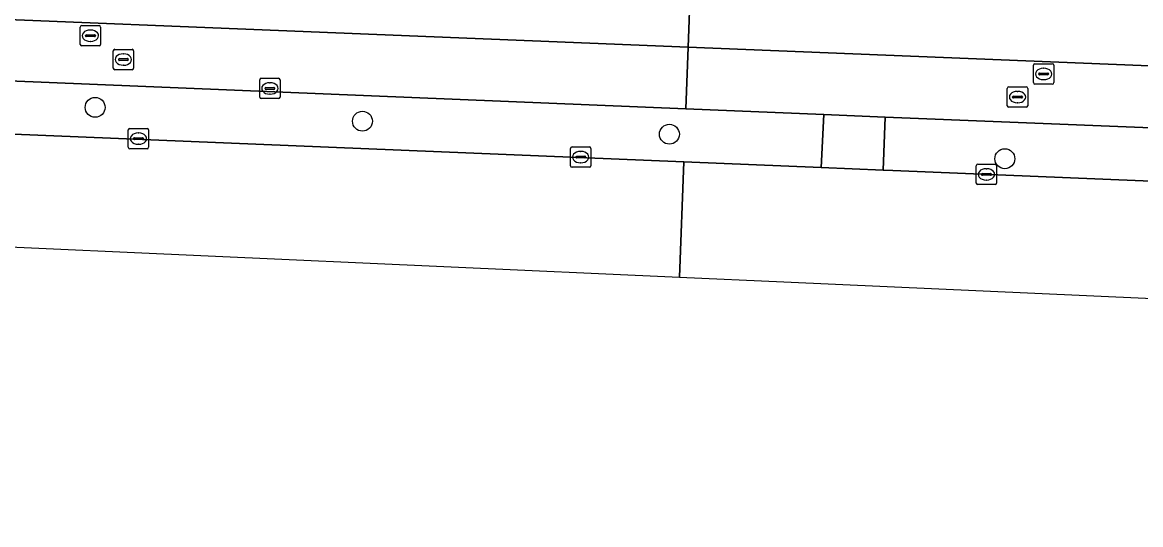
# Model space of a CAD drawing. Extents: x 160732 to 162107, y 387428 to 388479.
# Drawn here: x 161101.5 to 161156.4, y 387460.7 to 387485.4 of the extents above; entities that cross this region are included whole.
import ezdxf

# ---------------------------------------------------------------- set-up
doc = ezdxf.new("R2010")
doc.units = 0
for name, color, linetype in [('IMGEO_Berm_groen', 7, 'Continuous'), ('IMGEO_Boom', 7, 'Continuous'), ('IMGEO_Fietspad_open', 7, 'Continuous'), ('IMGEO_Kolk', 7, 'Continuous'), ('IMGEO_Rijbaan_lokaal_gesloten', 7, 'Continuous'), ('IMGEO_Rioolput', 7, 'Continuous'), ('IMGEO_Voetpad_open', 7, 'Continuous')]:
    doc.layers.add(name, color=color, linetype=linetype)

msp = doc.modelspace()

# ---------------------------------------------------------------- linework, layer by layer
at = {"layer": 'IMGEO_Berm_groen'}
for points in [[(161078.213, 387483.477), (161032.863, 387485.379), (161032.79, 387482.739), (161133.943, 387478.558), (161140.695, 387478.279), (161140.815, 387480.881), (161134.039, 387481.162)], [(161189.147, 387478.934), (161143.838, 387480.758), (161143.738, 387478.153), (161144.21, 387478.133), (161189.028, 387476.281)]]:
    msp.add_lwpolyline(points, close=True, dxfattribs=at)
at = {"layer": 'IMGEO_Boom'}
for centre in [(161105.028, 387481.234), (161118.157, 387480.553), (161133.233, 387479.913), (161149.708, 387478.71)]:
    msp.add_circle(centre, 0.489, dxfattribs=at)
at = {"layer": 'IMGEO_Fietspad_open'}
for points in [[(161134.151, 387484.191), (161079.41, 387486.41), (161032.946, 387488.45), (161000, 387489.783), (160964.882, 387491.216), (160955.896, 387491.483), (160945.905, 387492.112), (160935.793, 387493.329), (160911.562, 387497.191), (160901.233, 387498.754), (160891.554, 387500.319), (160862.38, 387504.81), (160820.517, 387511.401), (160801.558, 387514.26)], [(160798.352, 387511.312), (160803.597, 387510.687), (160818.903, 387508.372), (160856.279, 387502.542), (160869.321, 387500.586), (160886.183, 387497.972), (160900.412, 387495.865), (160904.738, 387495.178), (160920.142, 387492.807), (160935.786, 387490.359), (160945.779, 387489.15), (160955.792, 387488.482), (160967.502, 387488.005), (160970.746, 387487.874), (160988.475, 387487.152), (161000, 387486.685), (161032.863, 387485.379), (161078.213, 387483.477), (161134.039, 387481.162), (161134.151, 387484.191)], [(161134.151, 387484.191), (161134.039, 387481.162), (161140.815, 387480.881), (161143.838, 387480.758), (161189.147, 387478.934), (161190.637, 387478.875), (161214.028, 387477.925), (161216.159, 387477.843), (161247.692, 387476.584), (161249.589, 387476.508), (161253.413, 387476.356), (161256.784, 387476.719), (161261.6, 387477.27), (161272.851, 387478.562), (161293.868, 387477.654), (161295.846, 387477.65), (161297.792, 387477.555), (161319.919, 387476.701)], [(161410.914, 387476.063), (161399.721, 387476.544), (161272.966, 387481.59), (161267.154, 387480.933), (161265.078, 387480.699), (161254.129, 387479.306), (161252.802, 387479.356), (161252.434, 387479.398), (161246.605, 387479.634), (161134.151, 387484.191)]]:
    msp.add_lwpolyline(points, dxfattribs=at)
at = {"layer": 'IMGEO_Kolk'}
for p, q in [((161113.111, 387481.736), (161113.111, 387482.588)), ((161113.186, 387482.662), (161114.038, 387482.662)), ((161113.599, 387482.442), (161113.624, 387482.442)), ((161114.112, 387482.588), (161114.112, 387481.736)), ((161113.37, 387482.156), (161113.37, 387482.168)), ((161113.808, 387482.119), (161113.41, 387482.119)), ((161113.413, 387482.205), (161113.811, 387482.205)), ((161113.622, 387481.882), (161113.597, 387481.882)), ((161113.854, 387482.168), (161113.854, 387482.156)), ((161114.038, 387481.662), (161113.186, 387481.662)), ((161106.731, 387480.198), (161107.583, 387480.198)), ((161106.656, 387479.272), (161106.656, 387480.124)), ((161106.915, 387479.692), (161106.915, 387479.704)), ((161107.353, 387479.655), (161106.955, 387479.655)), ((161106.958, 387479.741), (161107.356, 387479.741)), ((161107.144, 387479.978), (161107.169, 387479.978)), ((161107.399, 387479.704), (161107.399, 387479.692)), ((161107.657, 387480.124), (161107.657, 387479.272)), ((161107.583, 387479.198), (161106.731, 387479.198)), ((161107.167, 387479.418), (161107.142, 387479.418)), ((161128.377, 387478.364), (161128.377, 387479.216)), ((161128.452, 387479.29), (161129.304, 387479.29)), ((161129.378, 387479.216), (161129.378, 387478.364)), ((161128.636, 387478.784), (161128.636, 387478.796)), ((161129.074, 387478.747), (161128.676, 387478.747)), ((161128.679, 387478.833), (161129.077, 387478.833)), ((161128.865, 387479.07), (161128.89, 387479.07)), ((161129.12, 387478.796), (161129.12, 387478.784)), ((161129.304, 387478.29), (161128.452, 387478.29)), ((161128.888, 387478.51), (161128.863, 387478.51)), ((161148.304, 387477.516), (161148.304, 387478.368)), ((161148.379, 387478.442), (161149.231, 387478.442)), ((161148.606, 387477.985), (161149.004, 387477.985)), ((161148.792, 387478.222), (161148.817, 387478.222)), ((161149.305, 387478.368), (161149.305, 387477.516)), ((161149.231, 387477.442), (161148.379, 387477.442)), ((161148.563, 387477.936), (161148.563, 387477.948)), ((161149.001, 387477.899), (161148.603, 387477.899)), ((161148.815, 387477.662), (161148.79, 387477.662)), ((161149.047, 387477.948), (161149.047, 387477.936))]:
    msp.add_line(p, q, dxfattribs=at)
for points in [[(161113.111, 387481.736), (161113.111, 387482.588)], [(161113.186, 387482.662), (161114.038, 387482.662)], [(161114.112, 387482.588), (161114.112, 387481.736)], [(161114.038, 387481.662), (161113.186, 387481.662)], [(161106.731, 387480.198), (161107.583, 387480.198)], [(161106.656, 387479.272), (161106.656, 387480.124)], [(161107.657, 387480.124), (161107.657, 387479.272)], [(161107.583, 387479.198), (161106.731, 387479.198)], [(161128.377, 387478.364), (161128.377, 387479.216)], [(161128.452, 387479.29), (161129.304, 387479.29)], [(161129.378, 387479.216), (161129.378, 387478.364)], [(161129.304, 387478.29), (161128.452, 387478.29)], [(161148.304, 387477.516), (161148.304, 387478.368)], [(161148.379, 387478.442), (161149.231, 387478.442)], [(161149.305, 387478.368), (161149.305, 387477.516)], [(161149.231, 387477.442), (161148.379, 387477.442)]]:
    msp.add_lwpolyline(points, dxfattribs=at)
for centre, radius, start, end in [((161113.188, 387482.586), 0.0765, 91.552, 178.448), ((161113.188, 387482.586), 0.0765, 91.552, 178.448), ((161114.036, 387482.586), 0.0765, 1.552, 88.448), ((161114.036, 387482.586), 0.0765, 1.552, 88.448), ((161113.41, 387482.165), 0.0403, 85.8775, 175.7526), ((161113.407, 387482.155), 0.0366, 178.938, 274.7102), ((161113.811, 387482.162), 0.043, 264.8664, 352.4533), ((161113.815, 387482.167), 0.0386, 1.7309, 96.639), ((161113.188, 387481.738), 0.0765, 181.552, 268.448), ((161113.188, 387481.738), 0.0765, 181.552, 268.448), ((161114.036, 387481.738), 0.0765, 271.552, 358.448), ((161114.036, 387481.738), 0.0765, 271.552, 358.448), ((161106.733, 387480.122), 0.0765, 91.552, 178.448), ((161106.733, 387480.122), 0.0765, 91.552, 178.448), ((161107.581, 387480.122), 0.0765, 1.552, 88.448), ((161107.581, 387480.122), 0.0765, 1.552, 88.448), ((161106.955, 387479.701), 0.0403, 85.8775, 175.7526), ((161106.952, 387479.691), 0.0366, 178.938, 274.7102), ((161107.356, 387479.698), 0.043, 264.8664, 352.4533), ((161107.36, 387479.703), 0.0386, 1.7309, 96.639), ((161106.733, 387479.274), 0.0765, 181.552, 268.448), ((161106.733, 387479.274), 0.0765, 181.552, 268.448), ((161107.581, 387479.274), 0.0765, 271.552, 358.448), ((161107.581, 387479.274), 0.0765, 271.552, 358.448), ((161128.454, 387479.214), 0.0765, 91.552, 178.448), ((161128.454, 387479.214), 0.0765, 91.552, 178.448), ((161129.302, 387479.214), 0.0765, 1.552, 88.448), ((161129.302, 387479.214), 0.0765, 1.552, 88.448), ((161128.676, 387478.793), 0.0403, 85.8775, 175.7526), ((161128.673, 387478.783), 0.0366, 178.938, 274.7102), ((161129.077, 387478.79), 0.043, 264.8664, 352.4533), ((161129.081, 387478.795), 0.0386, 1.7309, 96.639), ((161128.454, 387478.366), 0.0765, 181.552, 268.448), ((161128.454, 387478.366), 0.0765, 181.552, 268.448), ((161129.302, 387478.366), 0.0765, 271.552, 358.448), ((161129.302, 387478.366), 0.0765, 271.552, 358.448), ((161148.381, 387478.366), 0.0765, 91.552, 178.448), ((161148.381, 387478.366), 0.0765, 91.552, 178.448), ((161148.603, 387477.945), 0.0403, 85.8775, 175.7526), ((161149.008, 387477.947), 0.0386, 1.7309, 96.639), ((161149.229, 387478.366), 0.0765, 1.552, 88.448), ((161149.229, 387478.366), 0.0765, 1.552, 88.448), ((161148.381, 387477.518), 0.0765, 181.552, 268.448), ((161148.381, 387477.518), 0.0765, 181.552, 268.448), ((161148.6, 387477.935), 0.0366, 178.938, 274.7102), ((161149.004, 387477.942), 0.043, 264.8664, 352.4533), ((161149.229, 387477.518), 0.0765, 271.552, 358.448), ((161149.229, 387477.518), 0.0765, 271.552, 358.448)]:
    msp.add_arc(centre, radius, start, end, dxfattribs=at)
for centre, major_axis, ratio, start_param, end_param in [((161113.598, 387482.162), (-0.387, 0.002), 0.722429, 4.712389, 7.853982), ((161113.623, 387482.162), (-0.39, 0.002), 0.717154, 1.570796, 4.712389), ((161107.143, 387479.698), (-0.387, 0.002), 0.722429, 4.712389, 7.853982), ((161107.168, 387479.698), (-0.39, 0.002), 0.717154, 1.570796, 4.712389), ((161128.864, 387478.79), (-0.387, 0.002), 0.722429, 4.712389, 7.853982), ((161128.889, 387478.79), (-0.39, 0.002), 0.717154, 1.570796, 4.712389), ((161148.791, 387477.942), (-0.387, 0.002), 0.722429, 4.712389, 7.853982), ((161148.816, 387477.942), (-0.39, 0.002), 0.717154, 1.570796, 4.712389)]:
    msp.add_ellipse(centre, major_axis=major_axis, ratio=ratio, start_param=start_param, end_param=end_param, dxfattribs=at)
at = {"layer": 'IMGEO_Rijbaan_lokaal_gesloten'}
for points in [[(160785.826, 387494.63), (160785.999, 387485.459), (161070.727, 387475.689), (161075.845, 387475.513), (161133.733, 387472.894), (161133.943, 387478.558), (161032.79, 387482.739), (161000, 387484.094), (160970.623, 387485.111), (160967.389, 387485.255), (160931.04, 387486.905), (160885.08, 387488.902), (160838.998, 387490.678), (160828.034, 387490.964), (160819.656, 387491.664), (160814.456, 387492.174), (160811.057, 387492.644), (160803.557, 387493.68), (160785.826, 387494.63)], [(161356.098, 387469.302), (161301.318, 387471.422), (161269.371, 387472.882), (161263.484, 387473.151), (161254.439, 387473.562), (161249.477, 387473.782), (161247.58, 387473.86), (161216.043, 387475.164), (161213.915, 387475.253), (161190.553, 387476.218), (161189.028, 387476.281), (161144.21, 387478.133), (161143.738, 387478.153), (161140.695, 387478.279), (161133.943, 387478.558), (161133.733, 387472.894), (161138.855, 387472.662), (161153.715, 387471.989), (161256.203, 387467.351), (161294.046, 387465.639), (161405.951, 387460.736)]]:
    msp.add_lwpolyline(points, dxfattribs=at)
at = {"layer": 'IMGEO_Rioolput'}
for p, q in [((161104.297, 387484.328), (161104.297, 387485.18)), ((161104.372, 387485.254), (161105.224, 387485.254)), ((161105.298, 387485.18), (161105.298, 387484.328)), ((161104.556, 387484.748), (161104.556, 387484.76)), ((161104.994, 387484.711), (161104.596, 387484.711)), ((161104.599, 387484.797), (161104.997, 387484.797)), ((161104.785, 387485.034), (161104.81, 387485.034)), ((161105.04, 387484.76), (161105.04, 387484.748)), ((161105.224, 387484.254), (161104.372, 387484.254)), ((161104.808, 387484.474), (161104.783, 387484.474)), ((161105.992, 387484.084), (161106.844, 387484.084)), ((161105.917, 387483.158), (161105.917, 387484.01)), ((161106.176, 387483.578), (161106.176, 387483.59)), ((161106.614, 387483.541), (161106.216, 387483.541)), ((161106.219, 387483.627), (161106.617, 387483.627)), ((161106.405, 387483.864), (161106.43, 387483.864)), ((161106.66, 387483.59), (161106.66, 387483.578)), ((161106.918, 387484.01), (161106.918, 387483.158)), ((161106.844, 387483.084), (161105.992, 387483.084)), ((161106.428, 387483.304), (161106.403, 387483.304)), ((161151.112, 387482.448), (161151.112, 387483.3)), ((161151.187, 387483.374), (161152.039, 387483.374)), ((161151.6, 387483.154), (161151.625, 387483.154)), ((161152.113, 387483.3), (161152.113, 387482.448)), ((161152.039, 387482.374), (161151.187, 387482.374)), ((161151.371, 387482.868), (161151.371, 387482.88)), ((161151.809, 387482.831), (161151.411, 387482.831)), ((161151.414, 387482.917), (161151.812, 387482.917)), ((161151.623, 387482.594), (161151.598, 387482.594)), ((161151.855, 387482.88), (161151.855, 387482.868)), ((161149.829, 387481.314), (161149.829, 387482.166)), ((161149.904, 387482.24), (161150.756, 387482.24)), ((161150.317, 387482.02), (161150.342, 387482.02)), ((161150.83, 387482.166), (161150.83, 387481.314)), ((161150.088, 387481.734), (161150.088, 387481.746)), ((161150.526, 387481.697), (161150.128, 387481.697)), ((161150.131, 387481.783), (161150.529, 387481.783)), ((161150.34, 387481.46), (161150.315, 387481.46)), ((161150.572, 387481.746), (161150.572, 387481.734)), ((161150.756, 387481.24), (161149.904, 387481.24))]:
    msp.add_line(p, q, dxfattribs=at)
for points in [[(161104.297, 387484.328), (161104.297, 387485.18)], [(161104.372, 387485.254), (161105.224, 387485.254)], [(161105.298, 387485.18), (161105.298, 387484.328)], [(161105.224, 387484.254), (161104.372, 387484.254)], [(161105.992, 387484.084), (161106.844, 387484.084)], [(161105.917, 387483.158), (161105.917, 387484.01)], [(161106.918, 387484.01), (161106.918, 387483.158)], [(161106.844, 387483.084), (161105.992, 387483.084)], [(161151.112, 387482.448), (161151.112, 387483.3)], [(161151.187, 387483.374), (161152.039, 387483.374)], [(161152.113, 387483.3), (161152.113, 387482.448)], [(161152.039, 387482.374), (161151.187, 387482.374)], [(161149.829, 387481.314), (161149.829, 387482.166)], [(161149.904, 387482.24), (161150.756, 387482.24)], [(161150.83, 387482.166), (161150.83, 387481.314)], [(161150.756, 387481.24), (161149.904, 387481.24)]]:
    msp.add_lwpolyline(points, dxfattribs=at)
for centre, radius, start, end in [((161104.374, 387485.178), 0.0765, 91.552, 178.448), ((161104.374, 387485.178), 0.0765, 91.552, 178.448), ((161105.222, 387485.178), 0.0765, 1.552, 88.448), ((161105.222, 387485.178), 0.0765, 1.552, 88.448), ((161104.596, 387484.757), 0.0403, 85.8775, 175.7526), ((161104.593, 387484.747), 0.0366, 178.938, 274.7102), ((161104.997, 387484.754), 0.043, 264.8664, 352.4533), ((161105.001, 387484.759), 0.0386, 1.7309, 96.639), ((161104.374, 387484.33), 0.0765, 181.552, 268.448), ((161104.374, 387484.33), 0.0765, 181.552, 268.448), ((161105.222, 387484.33), 0.0765, 271.552, 358.448), ((161105.222, 387484.33), 0.0765, 271.552, 358.448), ((161105.994, 387484.008), 0.0765, 91.552, 178.448), ((161105.994, 387484.008), 0.0765, 91.552, 178.448), ((161106.842, 387484.008), 0.0765, 1.552, 88.448), ((161106.842, 387484.008), 0.0765, 1.552, 88.448), ((161106.216, 387483.587), 0.0403, 85.8775, 175.7526), ((161106.213, 387483.577), 0.0366, 178.938, 274.7102), ((161106.617, 387483.584), 0.043, 264.8664, 352.4533), ((161106.621, 387483.589), 0.0386, 1.7309, 96.639), ((161105.994, 387483.16), 0.0765, 181.552, 268.448), ((161105.994, 387483.16), 0.0765, 181.552, 268.448), ((161106.842, 387483.16), 0.0765, 271.552, 358.448), ((161106.842, 387483.16), 0.0765, 271.552, 358.448), ((161151.189, 387483.298), 0.0765, 91.552, 178.448), ((161151.189, 387483.298), 0.0765, 91.552, 178.448), ((161152.037, 387483.298), 0.0765, 1.552, 88.448), ((161152.037, 387483.298), 0.0765, 1.552, 88.448), ((161151.189, 387482.45), 0.0765, 181.552, 268.448), ((161151.189, 387482.45), 0.0765, 181.552, 268.448), ((161151.411, 387482.877), 0.0403, 85.8775, 175.7526), ((161151.408, 387482.867), 0.0366, 178.938, 274.7102), ((161151.812, 387482.874), 0.043, 264.8664, 352.4533), ((161151.816, 387482.879), 0.0386, 1.7309, 96.639), ((161152.037, 387482.45), 0.0765, 271.552, 358.448), ((161152.037, 387482.45), 0.0765, 271.552, 358.448), ((161149.906, 387482.164), 0.0765, 91.552, 178.448), ((161149.906, 387482.164), 0.0765, 91.552, 178.448), ((161150.754, 387482.164), 0.0765, 1.552, 88.448), ((161150.754, 387482.164), 0.0765, 1.552, 88.448), ((161149.906, 387481.316), 0.0765, 181.552, 268.448), ((161149.906, 387481.316), 0.0765, 181.552, 268.448), ((161150.128, 387481.743), 0.0403, 85.8775, 175.7526), ((161150.125, 387481.733), 0.0366, 178.938, 274.7102), ((161150.529, 387481.74), 0.043, 264.8664, 352.4533), ((161150.533, 387481.745), 0.0386, 1.7309, 96.639), ((161150.754, 387481.316), 0.0765, 271.552, 358.448), ((161150.754, 387481.316), 0.0765, 271.552, 358.448)]:
    msp.add_arc(centre, radius, start, end, dxfattribs=at)
for centre, major_axis, ratio, start_param, end_param in [((161104.784, 387484.754), (-0.387, 0.002), 0.722429, 4.712389, 7.853982), ((161104.809, 387484.754), (-0.39, 0.002), 0.717154, 1.570796, 4.712389), ((161106.404, 387483.584), (-0.387, 0.002), 0.722429, 4.712389, 7.853982), ((161106.429, 387483.584), (-0.39, 0.002), 0.717154, 1.570796, 4.712389), ((161151.599, 387482.874), (-0.387, 0.002), 0.722429, 4.712389, 7.853982), ((161151.624, 387482.874), (-0.39, 0.002), 0.717154, 1.570796, 4.712389), ((161150.316, 387481.74), (-0.387, 0.002), 0.722429, 4.712389, 7.853982), ((161150.341, 387481.74), (-0.39, 0.002), 0.717154, 1.570796, 4.712389)]:
    msp.add_ellipse(centre, major_axis=major_axis, ratio=ratio, start_param=start_param, end_param=end_param, dxfattribs=at)
at = {"layer": 'IMGEO_Voetpad_open'}
for points in [[(160801.558, 387514.26), (160820.517, 387511.401), (160862.38, 387504.81), (160891.554, 387500.319), (160901.233, 387498.754), (160911.562, 387497.191), (160935.793, 387493.329), (160945.905, 387492.112), (160955.896, 387491.483), (160964.882, 387491.216), (161000, 387489.783), (161032.946, 387488.45), (161079.41, 387486.41), (161134.151, 387484.191), (161134.267, 387487.321)], [(161147.626, 387486.777), (161134.267, 387487.321), (161134.151, 387484.191), (161246.605, 387479.634), (161252.434, 387479.398)]]:
    msp.add_lwpolyline(points, dxfattribs=at)
msp.add_lwpolyline([(161143.838, 387480.758), (161140.815, 387480.881), (161140.695, 387478.279), (161143.738, 387478.153)], close=True, dxfattribs=at)

doc.saveas('drawing.dxf')
